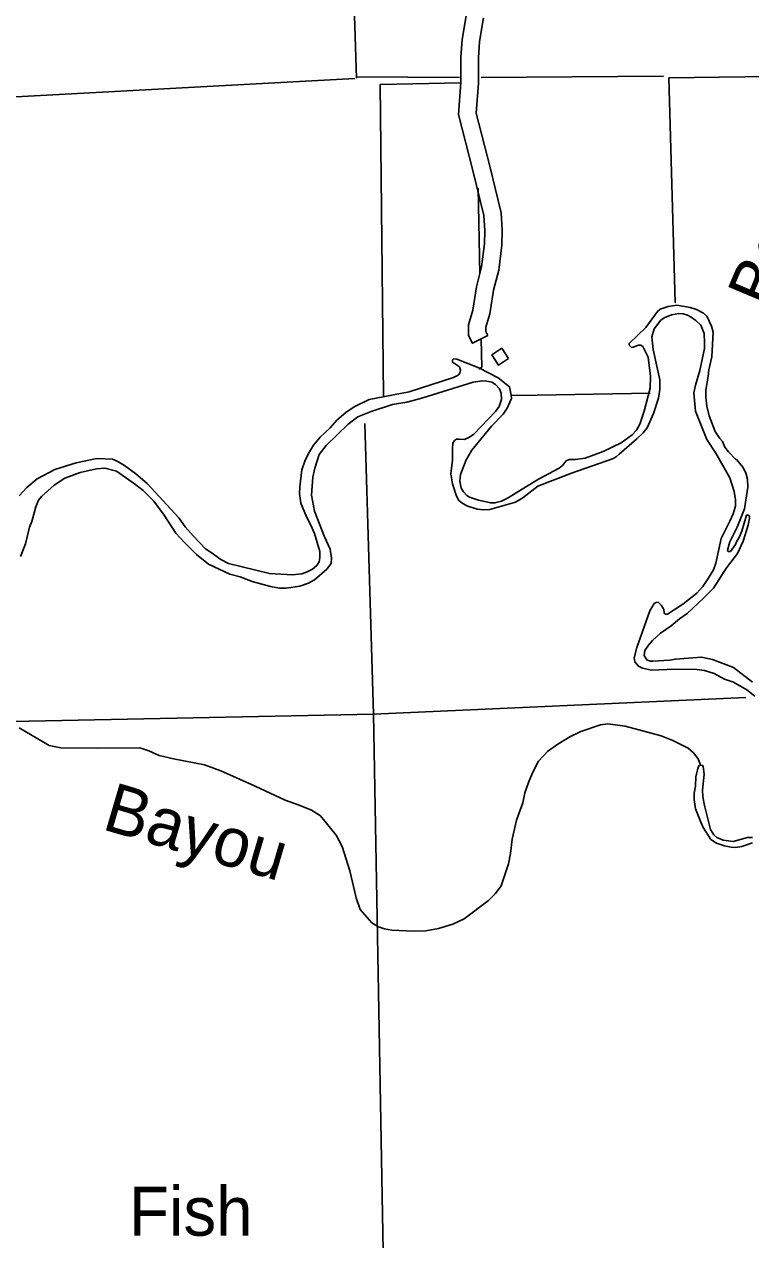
# Model space of a CAD drawing. Extents: x 1084508 to 1142749, y 1057638 to 1093403.
# Drawn here: x 1090335 to 1092304, y 1062211 to 1065503 of the extents above; entities that cross this region are included whole.
import ezdxf

# ---------------------------------------------------------------- set-up
doc = ezdxf.new("R2010")
doc.units = 0
for name, color, linetype in [('Level 35', 7, 'Continuous'), ('Level 46', 7, 'Continuous'), ('Level 5', 7, 'Continuous'), ('Level 56', 7, 'Continuous'), ('Level 7', 7, 'Continuous'), ('Level 9', 7, 'Continuous')]:
    doc.layers.add(name, color=color, linetype=linetype)

msp = doc.modelspace()

# ---------------------------------------------------------------- linework, layer by layer
at = {"layer": 'Level 35'}
for points in [[(1092167.4, 1063495.7), (1092160.9, 1063513), (1092148.8, 1063529.4), (1092134.4, 1063541.6), (1092092.9, 1063563.2), (1092061.3, 1063575.5), (1091963.7, 1063601.6), (1091916.7, 1063608.4), (1091896.5, 1063604.9), (1091843.4, 1063586.9), (1091813.7, 1063572.8), (1091781.1, 1063553), (1091753.2, 1063533.3), (1091728.5, 1063506.6), (1091712.5, 1063475.6), (1091700.9, 1063449.3), (1091691.3, 1063420.8), (1091686.4, 1063393.8), (1091668.9, 1063346.7), (1091657.3, 1063295.4), (1091652.3, 1063256.5), (1091647.1, 1063228.9), (1091627.1, 1063169.3), (1091612.1, 1063148.5), (1091592.7, 1063129.3), (1091527.1, 1063079.5), (1091496.1, 1063065.1), (1091457.8, 1063053.4), (1091422.7, 1063047.3), (1091389.8, 1063046.3), (1091330.7, 1063049.4), (1091310.8, 1063052.5), (1091295.2, 1063058), (1091276.4, 1063069.1), (1091245.2, 1063105), (1091233.9, 1063136.5), (1091216.9, 1063209.6), (1091196.7, 1063275.7), (1091179.8, 1063306.6), (1091137.8, 1063358.7), (1091112.9, 1063373.9), (1091079.6, 1063388), (1091041.6, 1063401.2), (1090960.8, 1063439.1), (1090867.2, 1063480.4), (1090822.8, 1063496.8), (1090739.2, 1063513.2), (1090699.9, 1063522.6), (1090672.6, 1063534.5), (1090648.1, 1063543), (1090532.1, 1063541.7), (1090433.9, 1063542.9), (1090402.6, 1063548.9), (1090320.6, 1063596.8)], [(1092308, 1063300), (1092295.2, 1063299.7), (1092256.2, 1063289.6), (1092228.7, 1063292.9), (1092212.1, 1063300), (1092203.2, 1063307.7), (1092195, 1063321.5), (1092178.1, 1063386.8), (1092173.5, 1063409.8), (1092173.2, 1063428.7), (1092177.4, 1063471.4), (1092174.5, 1063492.3), (1092173.1, 1063495.1), (1092167.4, 1063495.7), (1092163.4, 1063494.3), (1092160, 1063486.6), (1092154.8, 1063464.3), (1092153.5, 1063439.4), (1092150.1, 1063420.3), (1092150, 1063403.3), (1092154.3, 1063378), (1092168.4, 1063341.6), (1092174.4, 1063327.4), (1092195.1, 1063295.1), (1092210.9, 1063285.1), (1092232.6, 1063277.7), (1092250.7, 1063273.9), (1092262.3, 1063273.2), (1092279.1, 1063275.6), (1092308.7, 1063285.9)]]:
    msp.add_lwpolyline(points, dxfattribs=at)
at = {"layer": 'Level 46'}
for points in [[(1091591.4, 1064659.6), (1091549.3, 1064638.6), (1091538.9, 1064659.4), (1091538.9, 1064689), (1091550.5, 1064728.8), (1091560, 1064792), (1091574.2, 1064845.6), (1091581.8, 1064908.1), (1091583.3, 1064944), (1091580.4, 1064985.1), (1091550.7, 1065106.9), (1091511.7, 1065258.1), (1091518.3, 1065345.2), (1091518.3, 1065413.4), (1091521.6, 1065461.4), (1091533.1, 1065530.7)], [(1091591.4, 1064659.6), (1091586, 1064670.5), (1091586, 1064682.2), (1091596.6, 1064718.6), (1091606.2, 1064782.4), (1091620.5, 1064836.7), (1091628.8, 1064904.3), (1091630.4, 1064944.7), (1091627, 1064992.4), (1091596.4, 1065118.3), (1091559.3, 1065262.3), (1091565.4, 1065343.4), (1091565.4, 1065411.8), (1091568.4, 1065455.9), (1091579.1, 1065519.9)]]:
    msp.add_lwpolyline(points, dxfattribs=at)
at = {"layer": 'Level 5'}
for points in [[(1091181.1, 1067047.5), (1091235.4, 1065356.4)], [(1091230.4, 1065356.2), (1089743.4, 1065275.1)], [(1091514.6, 1065358.4), (1091234.1, 1065360.6)], [(1092066.8, 1065362.2), (1091573.4, 1065358.8)], [(1091311.7, 1061809.3), (1091311, 1061978.5), (1091280.8, 1063633.8), (1091258.2, 1064421.7)], [(1092290.1, 1063679.6), (1091280.8, 1063633.8), (1089635.1, 1063600.6)]]:
    msp.add_lwpolyline(points, dxfattribs=at)
at = {"layer": 'Level 56'}
msp.add_lwpolyline([(1091646.9, 1064597.7), (1091619.6, 1064579.7), (1091601.6, 1064607.1), (1091628.8, 1064625.1)], close=True, dxfattribs=at)
at = {"layer": 'Level 7'}
for points in [[(1092099.4, 1064749.4), (1092099.1, 1064749.5), (1092081.8, 1065357.6), (1092494.9, 1065363.5), (1092457.7, 1067062.4), (1092886.8, 1067071), (1092861.5, 1068325.5), (1093688.5, 1068342.2), (1093697.2, 1067924.4), (1094326.3, 1067932), (1094350.2, 1067088.1), (1094127.7, 1067083.7), (1094136.3, 1066704.3), (1093926.7, 1066715.6), (1093944.2, 1066617.4), (1093724.5, 1066613.3), (1093735.8, 1066191.9), (1094527.2, 1066205.6), (1094540.5, 1065419.5)], [(1091308.2, 1064496.2), (1091299, 1065339.5), (1091518.5, 1065343.8)], [(1091565, 1065058.6), (1091569.6, 1064826.4)], [(1091573.1, 1064650.2), (1091574.6, 1064574.4), (1091566.7, 1064568.5)], [(1091655.9, 1064498), (1091674.5, 1064497.2), (1091674.6, 1064497.2), (1092031.4, 1064503.7)]]:
    msp.add_lwpolyline(points, dxfattribs=at)
at = {"layer": 'Level 9'}
for points in [[(1092281.9, 1064302.9), (1092265.8, 1064323.2), (1092262.3, 1064324.9), (1092243.1, 1064344.7), (1092233.4, 1064357.5), (1092227.4, 1064372.3), (1092219.7, 1064381), (1092207.5, 1064399.9), (1092191, 1064441.9), (1092185, 1064468.7), (1092182, 1064492.5), (1092182, 1064512), (1092188.3, 1064549.4), (1092189.7, 1064566.5), (1092197.9, 1064602.4), (1092201.9, 1064668.4), (1092197.7, 1064684.6), (1092184.4, 1064711.9), (1092175.6, 1064720), (1092156.6, 1064730.1), (1092139.7, 1064735.2), (1092103.3, 1064742.2), (1092079.6, 1064738.6), (1092058.4, 1064730.9), (1092050.5, 1064724.9), (1092019.7, 1064681.8), (1091974.2, 1064638.4), (1091973.8, 1064633.6), (1091980.3, 1064627.6), (1091985.3, 1064628.2), (1091999.8, 1064633.6), (1092006.1, 1064633.6), (1092010.9, 1064630.1), (1092025.5, 1064601.5), (1092031.8, 1064549.9), (1092030.9, 1064516.8), (1092014.8, 1064454.4), (1092002.7, 1064419.5), (1091993.8, 1064403.6), (1091982.2, 1064390.5), (1091952.9, 1064368.6), (1091903.5, 1064345.4), (1091855.2, 1064327.6), (1091828.7, 1064324.1), (1091811.1, 1064323.9), (1091803.8, 1064320.7), (1091793.1, 1064307.5), (1091784.7, 1064300.2), (1091728.4, 1064270.7), (1091644.4, 1064219.4), (1091628.5, 1064211), (1091610.2, 1064206.4), (1091599, 1064206.5), (1091566, 1064213.6), (1091541.4, 1064222.2), (1091534, 1064226.2), (1091525.1, 1064235.9), (1091519.2, 1064246.6), (1091515.2, 1064265.3)], [(1092177.9, 1064639.9), (1092177, 1064665.3), (1092168.1, 1064687.5), (1092155.2, 1064700.7), (1092142.2, 1064709.8), (1092131.9, 1064715), (1092120.5, 1064718.2), (1092109.1, 1064719.2), (1092088.9, 1064715.7), (1092068.6, 1064707.5), (1092060.2, 1064701.1), (1092041.9, 1064677.6), (1092035.4, 1064656.1), (1092039.6, 1064621.7), (1092057, 1064540.1), (1092057.1, 1064513.4), (1092053.8, 1064490.3), (1092039.9, 1064448.7), (1092023.3, 1064410.1), (1092012, 1064396.3), (1091995.3, 1064380.1), (1091947.1, 1064338.7), (1091939, 1064331.1), (1091928.9, 1064325.9), (1091818, 1064287.1), (1091726.9, 1064251.4), (1091686.1, 1064220.5), (1091666, 1064208.2), (1091596.4, 1064188.4), (1091580.5, 1064187.3), (1091561.8, 1064189.8), (1091534.5, 1064198.3), (1091520.3, 1064206.4), (1091512.7, 1064212.6), (1091505.9, 1064224.5), (1091495.1, 1064258.3), (1091491, 1064285.5), (1091495.5, 1064321.9), (1091494.9, 1064352.1), (1091496.7, 1064367.9), (1091500.4, 1064375), (1091506.5, 1064378.8), (1091513.7, 1064379.4), (1091527.5, 1064377.9), (1091541, 1064384.6), (1091553.5, 1064392.7), (1091612.2, 1064454.1), (1091621.9, 1064467.2), (1091628.2, 1064486.4), (1091626.8, 1064503.6), (1091622.7, 1064515.4), (1091611.8, 1064527.1), (1091601.5, 1064533.2), (1091588.5, 1064536), (1091576.2, 1064536.7), (1091551.3, 1064533.6), (1091415.1, 1064490.7), (1091389.1, 1064483.8)], [(1092314.4, 1063683.3), (1092293.2, 1063699.9), (1092257.3, 1063721.1), (1092232.5, 1063729), (1092204.8, 1063744.3), (1092178, 1063752.4), (1092157.5, 1063755.2), (1092097.3, 1063755.7), (1092035, 1063753.3), (1092010, 1063758.3), (1091999.4, 1063764.1), (1091989.4, 1063775.9), (1091987.3, 1063786.8), (1091994.7, 1063814.9), (1092030, 1063913.8), (1092041.6, 1063933.6), (1092047.1, 1063936.7), (1092052.4, 1063937.3), (1092061.5, 1063928.9), (1092068.4, 1063917.9), (1092068.9, 1063907.6), (1092071.8, 1063904.9), (1092078.1, 1063905.2), (1092119.7, 1063932.1), (1092157.1, 1063962.2), (1092173.5, 1063980), (1092188.7, 1064001.6), (1092202.6, 1064025.2), (1092208.7, 1064043.1), (1092223.3, 1064109.9), (1092247.3, 1064157.1), (1092255.8, 1064176.7), (1092262.3, 1064197.4), (1092262.1, 1064214.4), (1092259.1, 1064236.9), (1092246.6, 1064274.1), (1092208.8, 1064340.8), (1092184.8, 1064377.7), (1092153.7, 1064454.6), (1092149.7, 1064504.4), (1092153.7, 1064525.4), (1092165.6, 1064564.7), (1092178, 1064624.8), (1092177.9, 1064639.9)], [(1091515.2, 1064265.3), (1091517.4, 1064283.3), (1091532.4, 1064323.4), (1091547.5, 1064349), (1091600.7, 1064413.9), (1091632.3, 1064446.9), (1091643.8, 1064462.6), (1091655, 1064489.3), (1091654.6, 1064497.8), (1091649.4, 1064521.1), (1091618.8, 1064544.8), (1091566.3, 1064571.8), (1091506.9, 1064595.3), (1091498.4, 1064596.5), (1091495, 1064593.8), (1091495.7, 1064587.5), (1091514.5, 1064574.6), (1091517.1, 1064565.9), (1091515.6, 1064557.3), (1091510.5, 1064552.4), (1091498.3, 1064546.1), (1091377.9, 1064507.5), (1091269.5, 1064486.4), (1091228.8, 1064466.2), (1091206, 1064450.9), (1091182, 1064430.2), (1091163.8, 1064410.1), (1091136.5, 1064384.5), (1091118.5, 1064362.6), (1091105.4, 1064340.5), (1091095.2, 1064319), (1091086.6, 1064295.9), (1091081.3, 1064250), (1091081, 1064231.4), (1091084.1, 1064205.4), (1091099.4, 1064168.4), (1091111.8, 1064146.1), (1091121.1, 1064123.5), (1091135.7, 1064074.5), (1091136.2, 1064057.3), (1091133.9, 1064046.8), (1091127.8, 1064037), (1091116.1, 1064027.3), (1091101.4, 1064019.4), (1091086.6, 1064014.2), (1091061.7, 1064011.1), (1090999.1, 1064015), (1090888.3, 1064042.6), (1090867.1, 1064052.9), (1090841.7, 1064071.8), (1090825.9, 1064081.7), (1090792.5, 1064116.9), (1090771.2, 1064141.9), (1090753.4, 1064165.9), (1090668, 1064258.7), (1090637.5, 1064285.5)], [(1091389.1, 1064483.8), (1091371.8, 1064479.2), (1091332.3, 1064472.8), (1091275.2, 1064453.7), (1091238.9, 1064439.3), (1091212.2, 1064420), (1091153.3, 1064361.8), (1091133.8, 1064337.2), (1091122.5, 1064300.1), (1091117.1, 1064276), (1091112.9, 1064227), (1091121.6, 1064183.7), (1091148.5, 1064114.5), (1091164.2, 1064081.3), (1091167.6, 1064056.9), (1091166.4, 1064042.4), (1091154.9, 1064027.3), (1091121.2, 1063998.3), (1091104.8, 1063989), (1091081.3, 1063981.2), (1091044.6, 1063975.3), (1091026.7, 1063975.1), (1091001.8, 1063979.5), (1090952.8, 1063993.2), (1090919.9, 1064006.4), (1090891.9, 1064013.2), (1090833.8, 1064040.8), (1090801.8, 1064066.3), (1090768.9, 1064098.7), (1090745.4, 1064124.3), (1090713.5, 1064173.1), (1090686, 1064210.8), (1090656.7, 1064239.5), (1090633.5, 1064258.2), (1090584.5, 1064292.6), (1090553.3, 1064300.6), (1090530.9, 1064298.5), (1090486.2, 1064288.8), (1090444.3, 1064272.9), (1090416.1, 1064254.5), (1090381.2, 1064224.1), (1090373.5, 1064213.7), (1090366.3, 1064195.4), (1090355, 1064156.1), (1090348.9, 1064140.7), (1090338.2, 1064095.8), (1090324.5, 1064061.2)], [(1090637.5, 1064285.5), (1090606, 1064307.9), (1090586.9, 1064319.8), (1090573.5, 1064324.8), (1090531.1, 1064326.2), (1090475.5, 1064315), (1090417.5, 1064296.4), (1090370.1, 1064271.4), (1090341.4, 1064248), (1090320.6, 1064225.3)], [(1092308.8, 1063720.4), (1092257, 1063760.1), (1092200.1, 1063782.5), (1092170.6, 1063788.6), (1092099.4, 1063783.2), (1092083.9, 1063780.5), (1092038.5, 1063777.4), (1092030.7, 1063777.9), (1092022, 1063781.3), (1092015.2, 1063793.2), (1092016.4, 1063806.8), (1092026.1, 1063821.1), (1092037.4, 1063833.6), (1092059.3, 1063853.6), (1092088.1, 1063873.3), (1092110.7, 1063892), (1092131, 1063906.5), (1092175.7, 1063948), (1092202.6, 1063975.2), (1092238.1, 1064030.7), (1092267.9, 1064069.3), (1092283.5, 1064102.5), (1092296.8, 1064145.9), (1092300.2, 1064165), (1092300.3, 1064169.7), (1092297.9, 1064173.1), (1092292, 1064173.1), (1092279.4, 1064129.4), (1092272.7, 1064112.4), (1092265.7, 1064102.3), (1092262.3, 1064093.9), (1092248.5, 1064074.4), (1092242.2, 1064075), (1092240.8, 1064078.7), (1092247.2, 1064100.7), (1092266.9, 1064140.7), (1092286.4, 1064190.4), (1092295.8, 1064248.8), (1092294.8, 1064270.2), (1092290.1, 1064287.9), (1092281.9, 1064302.9)]]:
    msp.add_lwpolyline(points, dxfattribs=at)

# ---------------------------------------------------------------- texts
at = {"layer": 'Level 35'}
for rotation, p in [(67.1956, (1092359.5, 1064726.5)), (343.6027, (1090542.1, 1063323.5))]:
    msp.add_text('Bayou', height=132.58, rotation=rotation, dxfattribs=at).set_placement(p)
msp.add_text('Fish', height=132.58, dxfattribs=at).set_placement((1090618.6, 1062221.5))

doc.saveas('drawing.dxf')
